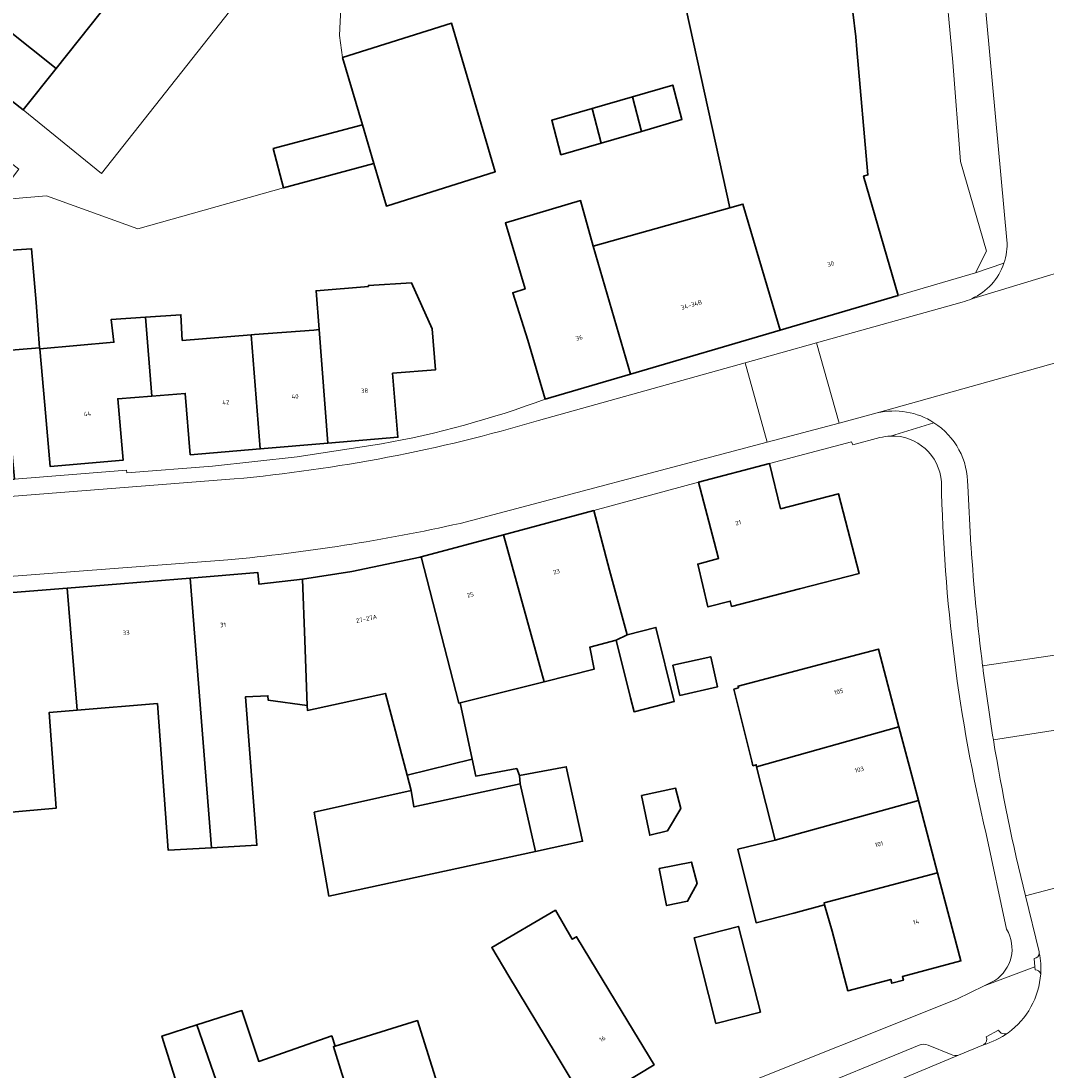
# Model space of a CAD drawing. Header units: metres. Extents: x 197700 to 204338, y 317132 to 325229.
# Tile 844 of 1056: x 202575 to 202658, y 320699 to 320785. Entities that reach past the tile are written whole.
import ezdxf
from ezdxf.enums import TextEntityAlignment as Align

# ---------------------------------------------------------------- set-up
doc = ezdxf.new("R2010")
doc.units = ezdxf.units.M
for name, color, linetype, lineweight in [('B-WE-OG-BEBOUWING-GV', 7, 'Continuous', 35), ('B-WE-OG-BEBOUWING-T18', 10, 'Continuous', 18), ('B-WE-OG-TERREIN_CULTUURSCHEIDING-GV', 7, 'Continuous', 18), ('B-WE-OG-TERREIN_ERF-GV', 7, 'Continuous', 18), ('B-WE-VH-VERHARDING_ASFALT-GV', 252, 'Continuous', 18), ('B-WE-VH-VERHARDING_BETONSTRAATSTEEN-GV', 252, 'Continuous', 18), ('B-WE-VH-VERHARDING_OPEN-GV', 252, 'Continuous', 18), ('B-WE-VH-VERHARDING_TEGEL-GV', 252, 'Continuous', 18)]:
    doc.layers.add(name, color=color, linetype=linetype, lineweight=lineweight)
doc.styles.add('NLCS-ISO-M200-T18', font='NLCS-ISO.ttf', dxfattribs={"height": 0.36})

msp = doc.modelspace()

# ---------------------------------------------------------------- linework, layer by layer
at = {"layer": 'B-WE-OG-BEBOUWING-GV'}
for points in [[(202635.577, 320803.845), (202633.886, 320803.721), (202627.179, 320803.23), (202629.898, 320789.84), (202627.709, 320789.586), (202632.146, 320769.505), (202633.204, 320769.803), (202636.223, 320759.564), (202645.81, 320762.379), (202643.002, 320772.073), (202643.358, 320772.177), (202642.463, 320782.353), (202642.372, 320783.4), (202641.887, 320787.409), (202640.563, 320804.21)], [(202565.341, 320790.422), (202577.404, 320780.828), (202584.668, 320789.957), (202572.604, 320799.552), (202570.09, 320796.392), (202570.795, 320795.831), (202569.55, 320794.266), (202568.845, 320794.827)], [(202565.341, 320790.422), (202561.711, 320785.859), (202568.768, 320780.22), (202569.6, 320781.443), (202574.732, 320777.471), (202577.404, 320780.828)], [(202603.207, 320773.106), (202604.228, 320769.64), (202613.081, 320772.425), (202609.526, 320784.497), (202600.673, 320781.712), (202602.288, 320776.229)], [(202624.966, 320775.711), (202628.239, 320776.662), (202627.495, 320779.466), (202624.222, 320778.515)], [(202624.222, 320778.515), (202620.945, 320777.562), (202621.689, 320774.758), (202624.966, 320775.711)], [(202620.945, 320777.562), (202617.669, 320776.61), (202618.413, 320773.806), (202621.689, 320774.758)], [(202603.207, 320773.106), (202602.288, 320776.229), (202595.045, 320774.304), (202595.882, 320771.114)], [(202617.144, 320753.962), (202624.076, 320755.997), (202621.027, 320766.38), (202620.006, 320770.091), (202613.906, 320768.271), (202615.507, 320762.906), (202614.493, 320762.6), (202615.736, 320758.76)], [(202621.027, 320766.38), (202624.076, 320755.997), (202636.223, 320759.564), (202633.204, 320769.803), (202632.146, 320769.505)], [(202572.299, 320763.998), (202572.563, 320760.95), (202564.931, 320760.435), (202565.295, 320756.619), (202566.236, 320746.767), (202574.007, 320747.46), (202573.563, 320752.44), (202573.079, 320757.868), (202576.056, 320758.134), (202575.79, 320761.805), (202575.401, 320766.173), (202572.13, 320765.949)], [(202599.47, 320750.378), (202605.173, 320750.856), (202604.9, 320754.119), (202604.737, 320756.057), (202608.225, 320756.349), (202607.948, 320759.658), (202606.28, 320763.396), (202602.767, 320763.195), (202602.77, 320763.117), (202598.517, 320762.761), (202598.76, 320759.607)], [(202576.477, 320753.458), (202576.923, 320748.478), (202582.852, 320749.009), (202582.406, 320753.989), (202585.177, 320754.21), (202584.671, 320760.622), (202581.881, 320760.433), (202582.092, 320758.579), (202576.066, 320758.039)], [(202593.242, 320759.172), (202587.652, 320758.732), (202587.54, 320760.816), (202584.671, 320760.622), (202585.177, 320754.21), (202587.884, 320754.426), (202588.301, 320749.443), (202593.986, 320749.919)], [(202593.986, 320749.919), (202599.47, 320750.378), (202598.76, 320759.607), (202598.332, 320759.573), (202593.518, 320759.194), (202593.242, 320759.172)], [(202632.272, 320737.107), (202637.793, 320738.535), (202642.634, 320739.787), (202640.956, 320746.271), (202636.257, 320745.048), (202635.365, 320748.715), (202629.601, 320747.216), (202630.86, 320742.377), (202631.218, 320741), (202629.525, 320740.554), (202630.352, 320737.079), (202632.172, 320737.555)], [(202622.372, 320740.07), (202621.077, 320744.9), (202613.76, 320742.938), (202617.046, 320730.999), (202621.126, 320732.025), (202620.75, 320733.796), (202622.89, 320734.365), (202623.782, 320734.81)], [(202613.76, 320742.938), (202607.057, 320741.141), (202610.119, 320729.257), (202610.216, 320729.281), (202617.046, 320730.999)], [(202605.911, 320723.4), (202611.191, 320724.718), (202610.216, 320729.281), (202610.119, 320729.257), (202607.057, 320741.141), (202606.98, 320741.12), (202601.418, 320739.954), (202597.428, 320739.334), (202597.607, 320734.337), (202597.796, 320729.074), (202597.81, 320728.672), (202604.159, 320730.046)], [(202588.295, 320739.419), (202590.023, 320717.512), (202593.707, 320717.717), (202592.777, 320729.771), (202594.604, 320729.864), (202594.633, 320729.5), (202597.796, 320729.074), (202597.607, 320734.337), (202597.428, 320739.334), (202593.872, 320738.928), (202593.864, 320739.027), (202593.796, 320739.863)], [(202578.297, 320738.611), (202579.1, 320728.698), (202585.631, 320729.232), (202586.503, 320717.316), (202590.023, 320717.512), (202588.295, 320739.419)], [(202579.1, 320728.698), (202578.297, 320738.611), (202560.965, 320737.21), (202561.057, 320736.204), (202562.049, 320726.09), (202561.923, 320726.08), (202562.472, 320719.406), (202577.402, 320720.724), (202576.835, 320728.513)], [(202623.782, 320734.81), (202622.89, 320734.365), (202624.074, 320729.684), (202624.359, 320728.556), (202627.613, 320729.395), (202626.133, 320735.415)], [(202628.069, 320729.89), (202631.144, 320730.591), (202630.587, 320733.033), (202627.513, 320732.333)], [(202639.369, 320732.379), (202632.806, 320730.642), (202632.828, 320730.513), (202632.473, 320730.386), (202633.918, 320724.544), (202634.009, 320724.174), (202634.276, 320724.252), (202634.315, 320724.099), (202645.873, 320727.346), (202644.203, 320733.658)], [(202634.315, 320724.099), (202635.822, 320718.141), (202647.462, 320721.341), (202645.873, 320727.346)], [(202615.103, 320722.714), (202615.034, 320723.378), (202614.817, 320723.941), (202611.486, 320723.338), (202611.191, 320724.718), (202605.911, 320723.4), (202606.236, 320722.168), (202606.468, 320720.836)], [(202615.103, 320722.714), (202616.344, 320717.211), (202620.177, 320718.04), (202618.842, 320724.093), (202615.034, 320723.378)], [(202615.103, 320722.714), (202606.468, 320720.836), (202606.236, 320722.168), (202598.372, 320720.395), (202599.564, 320713.583), (202616.344, 320717.211)], [(202624.947, 320721.759), (202625.625, 320718.533), (202627.064, 320718.89), (202628.149, 320720.709), (202627.733, 320722.345)], [(202649.014, 320715.475), (202647.462, 320721.341), (202635.822, 320718.141), (202632.794, 320717.39), (202634.273, 320711.429), (202637.324, 320712.208), (202639.836, 320712.882), (202639.793, 320713.034)], [(202626.39, 320715.817), (202627, 320712.818), (202628.701, 320713.164), (202629.47, 320714.62), (202629.03, 320716.354)], [(202639.836, 320712.882), (202640.441, 320710.739), (202641.71, 320705.902), (202645.206, 320706.82), (202645.291, 320706.505), (202646.24, 320706.754), (202646.153, 320707.068), (202650.908, 320708.319), (202649.014, 320715.475), (202639.793, 320713.034)], [(202623.398, 320704.148), (202619.682, 320710.288), (202619.338, 320710.087), (202617.963, 320712.44), (202612.797, 320709.415), (202614.171, 320707.071), (202617.939, 320700.845), (202620.528, 320696.567), (202625.987, 320699.87)], [(202631.008, 320703.239), (202634.621, 320704.172), (202632.847, 320711.123), (202629.235, 320710.191)], [(202593.779, 320697.702), (202595.209, 320693.188), (202596.719, 320688.422), (202603.562, 320690.591), (202600.615, 320699.166), (202599.929, 320701.367), (202600.057, 320701.407), (202599.79, 320702.231), (202593.865, 320700.161), (202592.493, 320704.294), (202588.841, 320703.123), (202590.875, 320697.269), (202591.028, 320696.847)], [(202588.841, 320703.123), (202586, 320702.212), (202587.218, 320698.33), (202580.722, 320696.244), (202580.598, 320696.204), (202581.532, 320693.252), (202581.635, 320692.928), (202584.259, 320684.499), (202591.322, 320686.733), (202589.815, 320691.5), (202588.249, 320696.452), (202590.875, 320697.269)], [(202600.057, 320701.407), (202599.929, 320701.367), (202600.615, 320699.166), (202603.562, 320690.591), (202610.178, 320692.688), (202608.667, 320697.454), (202606.758, 320703.475)]]:
    msp.add_lwpolyline(points, close=True, dxfattribs=at)
at = {"layer": 'B-WE-OG-TERREIN_CULTUURSCHEIDING-GV'}
msp.add_lwpolyline([(202652.105, 320764.228), (202653.002, 320765.968), (202650.872, 320773.259), (202650.244, 320781.324), (202648.062, 320804.919), (202640.563, 320804.21), (202641.887, 320787.409), (202642.372, 320783.4), (202642.463, 320782.353), (202643.358, 320772.177), (202643.002, 320772.073), (202645.81, 320762.379)], close=True, dxfattribs=at)
at = {"layer": 'B-WE-OG-TERREIN_ERF-GV'}
for points in [[(202584.668, 320789.957), (202577.404, 320780.828), (202574.732, 320777.471), (202581.081, 320772.299), (202598.02, 320793.723)], [(202600.813, 320791.384), (202600.416, 320783.49), (202600.673, 320781.712), (202609.526, 320784.497), (202613.081, 320772.425), (202604.228, 320769.64), (202603.207, 320773.106), (202595.882, 320771.114), (202584.042, 320767.783), (202576.625, 320770.48), (202572.448, 320770.114)], [(202617.144, 320753.962), (202615.736, 320758.76), (202614.493, 320762.6), (202615.507, 320762.906), (202613.906, 320768.271), (202620.006, 320770.091), (202621.027, 320766.38), (202632.146, 320769.505), (202627.709, 320789.586)], [(202572.13, 320765.949), (202575.401, 320766.173), (202575.79, 320761.805), (202576.056, 320758.134), (202573.079, 320757.868)], [(202644.314, 320750.831), (202642.125, 320750.251), (202642.03, 320750.483), (202635.365, 320748.715), (202636.257, 320745.048), (202640.956, 320746.271), (202642.634, 320739.787), (202637.793, 320738.535), (202632.272, 320737.107), (202632.172, 320737.555), (202630.352, 320737.079), (202629.525, 320740.554), (202631.218, 320741), (202630.86, 320742.377), (202629.601, 320747.216), (202621.077, 320744.9), (202622.372, 320740.07), (202623.782, 320734.81), (202626.133, 320735.415), (202627.613, 320729.395), (202624.359, 320728.556), (202624.074, 320729.684), (202622.89, 320734.365), (202620.75, 320733.796), (202621.126, 320732.025), (202617.046, 320730.999), (202610.216, 320729.281), (202611.191, 320724.718), (202611.486, 320723.338), (202614.817, 320723.941), (202615.034, 320723.378), (202618.842, 320724.093), (202620.177, 320718.04), (202616.344, 320717.211), (202599.564, 320713.583), (202598.372, 320720.395), (202606.236, 320722.168), (202605.911, 320723.4), (202604.159, 320730.046), (202597.81, 320728.672), (202597.796, 320729.074), (202594.633, 320729.5), (202594.604, 320729.864), (202592.777, 320729.771), (202593.707, 320717.717), (202590.023, 320717.512), (202586.503, 320717.316), (202585.631, 320729.232), (202579.1, 320728.698), (202576.835, 320728.513), (202577.402, 320720.724), (202562.472, 320719.406)], [(202574.007, 320747.46), (202583.108, 320748.186), (202583.142, 320747.983), (202590.093, 320748.508), (202596.98, 320749.257), (202603.827, 320750.32)], [(202654.625, 320710.892), (202652.954, 320718.646)], [(202527.121, 320664.047), (202531.151, 320665.037), (202536.919, 320666.454), (202540.239, 320667.27), (202545.316, 320668.407), (202553.247, 320670.508), (202559.438, 320672.484), (202579.959, 320678.957), (202598.472, 320684.8), (202608.191, 320688.279), (202611.281, 320689.385), (202617.157, 320691.672), (202631.582, 320697.287), (202631.598, 320697.642), (202650.569, 320705.21), (202652.81, 320706.309), (202653.661, 320706.727)], [(202587.218, 320698.33), (202586, 320702.212), (202588.841, 320703.123), (202592.493, 320704.294), (202593.865, 320700.161), (202599.79, 320702.231), (202600.057, 320701.407), (202606.758, 320703.475), (202608.667, 320697.454)]]:
    msp.add_lwpolyline(points, dxfattribs=at)
for points in [[(202620.945, 320777.562), (202624.222, 320778.515), (202627.495, 320779.466), (202628.239, 320776.662), (202624.966, 320775.711), (202621.689, 320774.758), (202618.413, 320773.806), (202617.669, 320776.61)], [(202582.406, 320753.989), (202582.852, 320749.009), (202576.923, 320748.478), (202576.477, 320753.458), (202576.066, 320758.039), (202582.092, 320758.579), (202581.881, 320760.433), (202584.671, 320760.622), (202587.54, 320760.816), (202587.652, 320758.732), (202593.242, 320759.172), (202593.518, 320759.194), (202598.332, 320759.573), (202598.76, 320759.607), (202598.517, 320762.761), (202602.77, 320763.117), (202602.767, 320763.195), (202606.28, 320763.396), (202607.948, 320759.658), (202608.225, 320756.349), (202604.737, 320756.057), (202604.9, 320754.119), (202605.173, 320750.856), (202599.47, 320750.378), (202593.986, 320749.919), (202588.301, 320749.443), (202587.884, 320754.426), (202585.177, 320754.21)], [(202628.069, 320729.89), (202627.513, 320732.333), (202630.587, 320733.033), (202631.144, 320730.591)], [(202640.441, 320710.739), (202639.836, 320712.882), (202637.324, 320712.208), (202634.273, 320711.429), (202632.794, 320717.39), (202635.822, 320718.141), (202634.315, 320724.099), (202634.276, 320724.252), (202634.009, 320724.174), (202633.918, 320724.544), (202632.473, 320730.386), (202632.828, 320730.513), (202632.806, 320730.642), (202639.369, 320732.379), (202644.203, 320733.658), (202645.873, 320727.346), (202647.462, 320721.341), (202649.014, 320715.475), (202650.908, 320708.319), (202646.153, 320707.068), (202646.24, 320706.754), (202645.291, 320706.505), (202645.206, 320706.82), (202641.71, 320705.902)], [(202624.947, 320721.759), (202627.733, 320722.345), (202628.149, 320720.709), (202627.064, 320718.89), (202625.625, 320718.533)], [(202626.39, 320715.817), (202629.03, 320716.354), (202629.47, 320714.62), (202628.701, 320713.164), (202627, 320712.818)], [(202619.682, 320710.288), (202623.398, 320704.148), (202625.987, 320699.87), (202620.528, 320696.567), (202617.939, 320700.845), (202614.171, 320707.071), (202612.797, 320709.415), (202617.963, 320712.44), (202619.338, 320710.087)], [(202631.008, 320703.239), (202629.235, 320710.191), (202632.847, 320711.123), (202634.621, 320704.172)]]:
    msp.add_lwpolyline(points, close=True, dxfattribs=at)
for points in [[(202603.827, 320750.32, 0.044856), (202617.144, 320753.962)], [(202645.182, 320750.96, 0.054989), (202644.314, 320750.831)], [(202649.322, 320747.233, 0.405588), (202645.182, 320750.96)], [(202652.954, 320718.646, -0.053093), (202649.322, 320747.233)], [(202653.661, 320706.727, 0.404387), (202654.625, 320710.892)]]:
    msp.add_lwpolyline(points, format="xyb", dxfattribs=at)
at = {"layer": 'B-WE-VH-VERHARDING_ASFALT-GV'}
for points in [[(202654.787, 320825.769), (202649.275, 320825.259), (202654.653, 320766.864)], [(202651.007, 320761.842), (202639.184, 320758.536), (202641.017, 320752.016), (202644.11, 320752.834), (202662.081, 320757.869), (202667.125, 320759.436), (202665.07, 320766.122)], [(202664.831, 320766.063), (202651.798, 320762.118)], [(202651.798, 320762.118), (202664.831, 320766.063)], [(202662.081, 320757.869), (202644.11, 320752.834)], [(202610.214, 320743.867), (202635.165, 320750.468), (202633.381, 320756.913), (202616.579, 320752.214)], [(202591.859, 320747.474), (202571.915, 320745.921), (202565.941, 320745.456), (202528.965, 320742.577)], [(202651.463, 320746.922), (202651.721, 320742.092), (202651.733, 320741.971)], [(202526.236, 320739.363), (202525.409, 320735.84), (202566.507, 320738.996), (202572.512, 320739.457), (202591.347, 320740.904)], [(202652.676, 320732.285), (202659.634, 320733.311)], [(202660.487, 320727.377), (202653.546, 320726.284)], [(202656.151, 320713.596), (202662.858, 320715.367), (202662.827, 320715.45)]]:
    msp.add_lwpolyline(points, dxfattribs=at)
for points in [[(202654.653, 320766.864, -0.098434), (202654.407, 320764.991)], [(202654.407, 320764.991, -0.208639), (202651.798, 320762.118)], [(202651.798, 320762.118, -0.043327), (202651.007, 320761.842)], [(202644.11, 320752.834, -0.203676), (202648.718, 320752.045)], [(202616.579, 320752.214, -0.04926), (202591.859, 320747.474)], [(202648.718, 320752.045, -0.25947), (202651.463, 320746.922)], [(202591.347, 320740.904, 0.032066), (202610.214, 320743.867)], [(202651.733, 320741.971, 0.01456), (202652.676, 320732.285)], [(202653.546, 320726.284, 0.019941), (202656.151, 320713.596)]]:
    msp.add_lwpolyline(points, format="xyb", dxfattribs=at)
at = {"layer": 'B-WE-VH-VERHARDING_BETONSTRAATSTEEN-GV'}
for points in [[(202654.653, 320766.864), (202649.275, 320825.259), (202646.2, 320824.967), (202646.539, 320821.389), (202648.062, 320804.919), (202650.244, 320781.324), (202650.872, 320773.259), (202653.002, 320765.968), (202652.105, 320764.228)], [(202652.105, 320764.228), (202654.407, 320764.991)], [(202659.634, 320733.311), (202652.676, 320732.285), (202652.679, 320732.261)], [(202653.546, 320726.284), (202660.487, 320727.377)], [(202662.858, 320715.367), (202656.151, 320713.596), (202657.258, 320709.059), (202657.279, 320708.962)], [(202656.868, 320708.516), (202656.926, 320707.831), (202656.946, 320707.599)], [(202653.96, 320702.707), (202652.975, 320702.158)], [(202647.507, 320701.489), (202637.36, 320697.32), (202638.136, 320695.413)], [(202652.743, 320701.512), (202650.703, 320700.666), (202638.136, 320695.413), (202637.989, 320695.351)], [(202650.113, 320700.71), (202648.255, 320701.489)], [(202652.775, 320701.531), (202652.743, 320701.512)], [(202638.136, 320695.413), (202650.703, 320700.666)]]:
    msp.add_lwpolyline(points, dxfattribs=at)
for points in [[(202654.407, 320764.991, 0.098434), (202654.653, 320766.864)], [(202652.679, 320732.261, 0.009226), (202653.546, 320726.284)], [(202657.279, 320708.962, -0.355919), (202656.868, 320708.516)], [(202657.396, 320707.267, 0.066634), (202657.279, 320708.962)], [(202657.279, 320708.962, -0.066634), (202657.396, 320707.267)], [(202656.946, 320707.599, -0.311866), (202657.396, 320707.267)], [(202657.396, 320707.267, -0.220774), (202654.744, 320702.476)], [(202652.743, 320701.512, 0.087216), (202654.744, 320702.476)], [(202654.744, 320702.476, -0.087216), (202652.743, 320701.512)], [(202654.744, 320702.476, -0.442519), (202653.96, 320702.707)], [(202648.255, 320701.489, 0.179149), (202647.507, 320701.489)], [(202652.975, 320702.158, -0.361925), (202652.775, 320701.531)], [(202650.703, 320700.666, -0.145462), (202650.113, 320700.71)]]:
    msp.add_lwpolyline(points, format="xyb", dxfattribs=at)
msp.add_lwpolyline([(202635.165, 320750.468), (202641.017, 320752.016), (202639.184, 320758.536), (202633.381, 320756.913)], close=True, dxfattribs=at)
at = {"layer": 'B-WE-VH-VERHARDING_OPEN-GV'}
msp.add_lwpolyline([(202566.407, 320769.585), (202569.586, 320776.346), (202574.358, 320772.632), (202572.448, 320770.114), (202576.625, 320770.48), (202584.042, 320767.783), (202595.882, 320771.114), (202595.045, 320774.304), (202602.288, 320776.229), (202600.673, 320781.712), (202600.416, 320783.49), (202600.813, 320791.384), (202598.02, 320793.723), (202581.081, 320772.299), (202574.732, 320777.471), (202569.6, 320781.443), (202568.768, 320780.22), (202561.711, 320785.859), (202560.123, 320783.775), (202568.71, 320777.113), (202566.038, 320771.718), (202565.232, 320770.09), (202565.945, 320769.545)], close=True, dxfattribs=at)
at = {"layer": 'B-WE-VH-VERHARDING_TEGEL-GV'}
for points in [[(202654.407, 320764.991), (202652.105, 320764.228), (202645.81, 320762.379), (202636.223, 320759.564), (202624.076, 320755.997)], [(202616.579, 320752.214), (202633.381, 320756.913), (202639.184, 320758.536), (202651.007, 320761.842)], [(202624.076, 320755.997), (202617.144, 320753.962)], [(202644.11, 320752.834), (202641.017, 320752.016), (202635.165, 320750.468), (202610.214, 320743.867)], [(202645.182, 320750.96), (202648.718, 320752.045)], [(202648.718, 320752.045), (202645.182, 320750.96)], [(202560.965, 320737.21), (202578.297, 320738.611), (202588.295, 320739.419), (202593.796, 320739.863), (202593.864, 320739.027), (202593.872, 320738.928), (202597.428, 320739.334), (202601.418, 320739.954), (202606.98, 320741.12), (202607.057, 320741.141), (202613.76, 320742.938), (202621.077, 320744.9), (202629.601, 320747.216), (202635.365, 320748.715), (202642.03, 320750.483), (202642.125, 320750.251), (202644.314, 320750.831)], [(202603.827, 320750.32), (202596.98, 320749.257), (202590.093, 320748.508), (202583.142, 320747.983), (202583.108, 320748.186), (202574.007, 320747.46), (202566.236, 320746.767), (202558.306, 320746.06), (202550.131, 320745.331), (202549.835, 320745.305), (202549.821, 320745.454), (202529.723, 320743.644), (202528.498, 320745.86), (202526.234, 320746.419)], [(202528.965, 320742.577), (202565.941, 320745.456), (202571.915, 320745.921), (202591.859, 320747.474)], [(202651.733, 320741.971), (202651.721, 320742.092), (202651.463, 320746.922)], [(202591.347, 320740.904), (202572.512, 320739.457)], [(202652.679, 320732.261), (202652.676, 320732.285)], [(202652.954, 320718.646), (202654.625, 320710.892)], [(202657.279, 320708.962), (202657.258, 320709.059), (202656.151, 320713.596)], [(202653.661, 320706.727), (202652.81, 320706.309), (202656.926, 320707.831), (202656.868, 320708.516)], [(202656.946, 320707.599), (202656.926, 320707.831), (202652.81, 320706.309), (202650.569, 320705.21), (202631.598, 320697.642), (202631.582, 320697.287), (202617.157, 320691.672), (202611.281, 320689.385), (202608.191, 320688.279)], [(202652.975, 320702.158), (202653.96, 320702.707)], [(202637.356, 320697.318), (202637.36, 320697.32), (202647.507, 320701.489)], [(202648.255, 320701.489), (202650.113, 320700.71)], [(202650.703, 320700.666), (202652.743, 320701.512), (202652.775, 320701.531)]]:
    msp.add_lwpolyline(points, dxfattribs=at)
for points in [[(202651.798, 320762.118, 0.208639), (202654.407, 320764.991)], [(202651.007, 320761.842, 0.043327), (202651.798, 320762.118)], [(202617.144, 320753.962, -0.044856), (202603.827, 320750.32)], [(202648.718, 320752.045, 0.203676), (202644.11, 320752.834)], [(202591.859, 320747.474, 0.04926), (202616.579, 320752.214)], [(202651.463, 320746.922, 0.25947), (202648.718, 320752.045)], [(202644.314, 320750.831, -0.054989), (202645.182, 320750.96)], [(202645.182, 320750.96, -0.405588), (202649.322, 320747.233)], [(202649.322, 320747.233, 0.053093), (202652.954, 320718.646)], [(202610.214, 320743.867, -0.032066), (202591.347, 320740.904)], [(202652.676, 320732.285, -0.01456), (202651.733, 320741.971)], [(202653.546, 320726.284, -0.009226), (202652.679, 320732.261)], [(202656.151, 320713.596, -0.019941), (202653.546, 320726.284)], [(202654.625, 320710.892, -0.404387), (202653.661, 320706.727)], [(202656.868, 320708.516, 0.355919), (202657.279, 320708.962)], [(202657.396, 320707.267, 0.311866), (202656.946, 320707.599)], [(202654.744, 320702.476, 0.220774), (202657.396, 320707.267)], [(202653.96, 320702.707, 0.442519), (202654.744, 320702.476)], [(202647.507, 320701.489, -0.179149), (202648.255, 320701.489)], [(202652.775, 320701.531, 0.361925), (202652.975, 320702.158)], [(202650.113, 320700.71, 0.145462), (202650.703, 320700.666)]]:
    msp.add_lwpolyline(points, format="xyb", dxfattribs=at)

# ---------------------------------------------------------------- texts
at = {"layer": 'B-WE-OG-BEBOUWING-T18', "style": 'NLCS-ISO-M200-T18'}
for s, rotation, p in [('30', 16.3, (202640.331, 320764.939)), ('34-34B', 16.4, (202629.022, 320761.618)), ('36', 16.3, (202619.899, 320758.94)), ('40', 4.7, (202596.81, 320754.169)), ('38', 4.7, (202602.46, 320754.643)), ('42', 4.7, (202591.186, 320753.699)), ('44', 5.1, (202579.937, 320752.764)), ('21', 14.5, (202632.816, 320743.919)), ('23', 15, (202618.06, 320739.95)), ('25', 15, (202611.05, 320738.07)), ('27-27A', 11.8, (202602.615, 320736.118)), ('31', 4.6, (202590.961, 320735.621)), ('33', 4.6, (202583.088, 320734.985)), ('105', 14.8, (202640.98, 320730.201)), ('103', 14.8, (202642.656, 320723.867)), ('101', 14.8, (202644.258, 320717.81)), ('14', 14.7, (202647.264, 320711.497)), ('16', 31.1, (202621.781, 320702))]:
    msp.add_text(s, height=0.36, rotation=rotation, dxfattribs=at).set_placement(p, align=Align.MIDDLE)

doc.saveas('drawing.dxf')
